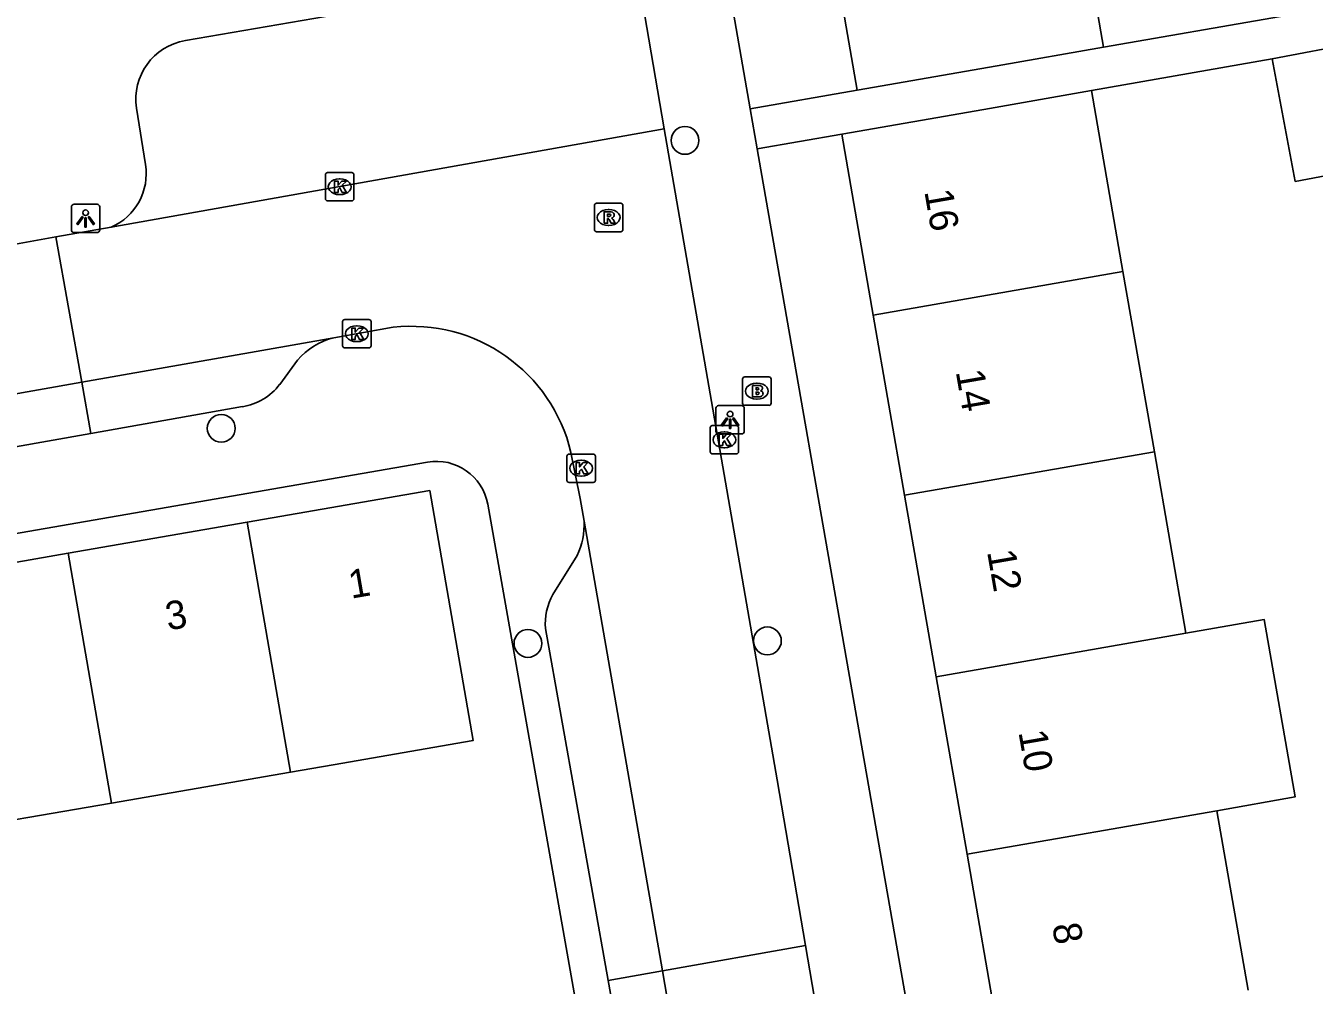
# Model space of a CAD drawing. Extents: x 162880 to 165536, y 384011 to 385179.
# Drawn here: x 164162.84 to 164208.22, y 384603.48 to 384637.26 of the extents above; entities that cross this region are included whole.
import ezdxf

# ---------------------------------------------------------------- set-up
doc = ezdxf.new("R2010")
doc.units = 0
for name, color, linetype in [('IMGEO_Boom', 7, 'Continuous'), ('IMGEO_Brandkraan', 7, 'Continuous'), ('IMGEO_Kolk', 7, 'Continuous'), ('IMGEO_Lichtpunt', 7, 'Continuous'), ('IMGEO_Pand', 7, 'Continuous'), ('IMGEO_Pand_nummerreeks', 7, 'Continuous'), ('IMGEO_Parkeervlak_open', 7, 'Continuous'), ('IMGEO_Rijbaan_lokaal_open', 7, 'Continuous'), ('IMGEO_Rioolput', 7, 'Continuous'), ('IMGEO_Voetpad_open', 7, 'Continuous')]:
    doc.layers.add(name, color=color, linetype=linetype)

msp = doc.modelspace()

# ---------------------------------------------------------------- linework, layer by layer
at = {"layer": 'IMGEO_Boom'}
for centre in [(164186.056, 384633.223), (164169.722, 384623.085), (164180.524, 384615.511), (164188.959, 384615.602)]:
    msp.add_circle(centre, 0.489, dxfattribs=at)
at = {"layer": 'IMGEO_Brandkraan'}
for p, q in [((164188.087, 384623.97), (164188.087, 384624.822)), ((164188.162, 384624.896), (164189.014, 384624.896)), ((164188.575, 384624.676), (164188.6, 384624.676)), ((164189.088, 384624.822), (164189.088, 384623.97)), ((164188.598, 384624.116), (164188.573, 384624.116)), ((164189.014, 384623.896), (164188.162, 384623.896))]:
    msp.add_line(p, q, dxfattribs=at)
for points in [[(164188.087, 384623.97), (164188.087, 384624.822)], [(164188.162, 384624.896), (164189.014, 384624.896)], [(164188.435, 384624.596), (164188.435, 384624.196), (164188.648, 384624.196)], [(164188.666, 384624.596), (164188.435, 384624.596)], [(164189.088, 384624.822), (164189.088, 384623.97)], [(164188.614, 384624.515), (164188.56, 384624.515), (164188.56, 384624.439)], [(164188.56, 384624.439), (164188.613, 384624.439)], [(164188.622, 384624.363), (164188.56, 384624.363), (164188.56, 384624.282)], [(164188.56, 384624.282), (164188.622, 384624.282)], [(164189.014, 384623.896), (164188.162, 384623.896)]]:
    msp.add_lwpolyline(points, dxfattribs=at)
for centre, radius, start, end in [((164188.164, 384624.82), 0.0765, 91.552, 178.448), ((164188.164, 384624.82), 0.0765, 91.552, 178.448), ((164188.67, 384624.451), 0.145, 59.4692, 91.5367), ((164188.695, 384624.498), 0.0922, 285.5137, 58.1501), ((164189.012, 384624.82), 0.0765, 1.552, 88.448), ((164189.012, 384624.82), 0.0765, 1.552, 88.448), ((164188.615, 384624.477), 0.0379, 267.8285, 90.9355), ((164188.623, 384624.322), 0.0404, 269.8759, 90.5077), ((164188.654, 384624.447), 0.251, 268.6676, 293.5347), ((164188.7, 384624.306), 0.105, 301.3115, 78.989), ((164188.164, 384623.972), 0.0765, 181.552, 268.448), ((164188.164, 384623.972), 0.0765, 181.552, 268.448), ((164189.012, 384623.972), 0.0765, 271.552, 358.448), ((164189.012, 384623.972), 0.0765, 271.552, 358.448)]:
    msp.add_arc(centre, radius, start, end, dxfattribs=at)
for centre, major_axis, ratio, start_param, end_param in [((164188.574, 384624.396), (-0.387, 0.002), 0.722429, 4.712389, 7.853982), ((164188.599, 384624.396), (-0.39, 0.002), 0.717154, 1.570796, 4.712389)]:
    msp.add_ellipse(centre, major_axis=major_axis, ratio=ratio, start_param=start_param, end_param=end_param, dxfattribs=at)
at = {"layer": 'IMGEO_Kolk'}
for p, q in [((164173.394, 384631.168), (164173.394, 384632.02)), ((164173.469, 384632.094), (164174.321, 384632.094)), ((164173.882, 384631.874), (164173.907, 384631.874)), ((164174.395, 384632.02), (164174.395, 384631.168)), ((164174.321, 384631.094), (164173.469, 384631.094)), ((164173.905, 384631.314), (164173.88, 384631.314)), ((164173.998, 384625.992), (164173.998, 384626.844)), ((164174.073, 384626.918), (164174.925, 384626.918)), ((164174.999, 384626.844), (164174.999, 384625.992)), ((164174.486, 384626.698), (164174.511, 384626.698)), ((164174.925, 384625.918), (164174.073, 384625.918)), ((164174.509, 384626.138), (164174.484, 384626.138)), ((164187.018, 384623.184), (164187.87, 384623.184)), ((164186.943, 384622.258), (164186.943, 384623.11)), ((164187.431, 384622.964), (164187.456, 384622.964)), ((164187.944, 384623.11), (164187.944, 384622.258)), ((164187.454, 384622.404), (164187.429, 384622.404)), ((164181.899, 384621.254), (164181.899, 384622.106)), ((164181.974, 384622.18), (164182.826, 384622.18)), ((164182.387, 384621.96), (164182.412, 384621.96)), ((164182.9, 384622.106), (164182.9, 384621.254)), ((164187.87, 384622.184), (164187.018, 384622.184)), ((164182.41, 384621.4), (164182.385, 384621.4)), ((164182.826, 384621.18), (164181.974, 384621.18))]:
    msp.add_line(p, q, dxfattribs=at)
for points in [[(164173.394, 384631.168), (164173.394, 384632.02)], [(164173.469, 384632.094), (164174.321, 384632.094)], [(164174.395, 384632.02), (164174.395, 384631.168)], [(164173.715, 384631.794), (164173.838, 384631.794), (164173.838, 384631.643), (164173.968, 384631.794), (164174.132, 384631.794), (164173.986, 384631.643), (164174.139, 384631.394), (164173.987, 384631.394), (164173.902, 384631.558), (164173.838, 384631.491), (164173.838, 384631.394), (164173.715, 384631.394), (164173.715, 384631.794)], [(164174.321, 384631.094), (164173.469, 384631.094)], [(164173.998, 384625.992), (164173.998, 384626.844)], [(164174.073, 384626.918), (164174.925, 384626.918)], [(164174.999, 384626.844), (164174.999, 384625.992)], [(164174.319, 384626.618), (164174.442, 384626.618), (164174.442, 384626.467), (164174.572, 384626.618), (164174.736, 384626.618), (164174.59, 384626.467), (164174.743, 384626.218), (164174.591, 384626.218), (164174.506, 384626.382), (164174.442, 384626.315), (164174.442, 384626.218), (164174.319, 384626.218), (164174.319, 384626.618)], [(164174.925, 384625.918), (164174.073, 384625.918)], [(164187.018, 384623.184), (164187.87, 384623.184)], [(164186.943, 384622.258), (164186.943, 384623.11)], [(164187.264, 384622.884), (164187.387, 384622.884), (164187.387, 384622.733), (164187.517, 384622.884), (164187.681, 384622.884), (164187.535, 384622.733), (164187.688, 384622.484), (164187.536, 384622.484), (164187.451, 384622.648), (164187.387, 384622.581), (164187.387, 384622.484), (164187.264, 384622.484), (164187.264, 384622.884)], [(164187.944, 384623.11), (164187.944, 384622.258)], [(164181.899, 384621.254), (164181.899, 384622.106)], [(164181.974, 384622.18), (164182.826, 384622.18)], [(164182.22, 384621.88), (164182.343, 384621.88), (164182.343, 384621.729), (164182.473, 384621.88), (164182.637, 384621.88), (164182.491, 384621.729), (164182.644, 384621.48), (164182.492, 384621.48), (164182.407, 384621.644), (164182.343, 384621.577), (164182.343, 384621.48), (164182.22, 384621.48), (164182.22, 384621.88)], [(164182.9, 384622.106), (164182.9, 384621.254)], [(164187.87, 384622.184), (164187.018, 384622.184)], [(164182.826, 384621.18), (164181.974, 384621.18)]]:
    msp.add_lwpolyline(points, dxfattribs=at)
for centre, start, end in [((164173.471, 384632.018), 91.552, 178.448), ((164173.471, 384632.018), 91.552, 178.448), ((164174.319, 384632.018), 1.552, 88.448), ((164174.319, 384632.018), 1.552, 88.448), ((164173.471, 384631.17), 181.552, 268.448), ((164173.471, 384631.17), 181.552, 268.448), ((164174.319, 384631.17), 271.552, 358.448), ((164174.319, 384631.17), 271.552, 358.448), ((164174.075, 384626.842), 91.552, 178.448), ((164174.075, 384626.842), 91.552, 178.448), ((164174.923, 384626.842), 1.552, 88.448), ((164174.923, 384626.842), 1.552, 88.448), ((164174.075, 384625.994), 181.552, 268.448), ((164174.075, 384625.994), 181.552, 268.448), ((164174.923, 384625.994), 271.552, 358.448), ((164174.923, 384625.994), 271.552, 358.448), ((164187.02, 384623.108), 91.552, 178.448), ((164187.02, 384623.108), 91.552, 178.448), ((164187.868, 384623.108), 1.552, 88.448), ((164187.868, 384623.108), 1.552, 88.448), ((164181.976, 384622.104), 91.552, 178.448), ((164181.976, 384622.104), 91.552, 178.448), ((164182.824, 384622.104), 1.552, 88.448), ((164182.824, 384622.104), 1.552, 88.448), ((164187.02, 384622.26), 181.552, 268.448), ((164187.02, 384622.26), 181.552, 268.448), ((164187.868, 384622.26), 271.552, 358.448), ((164187.868, 384622.26), 271.552, 358.448), ((164181.976, 384621.256), 181.552, 268.448), ((164181.976, 384621.256), 181.552, 268.448), ((164182.824, 384621.256), 271.552, 358.448), ((164182.824, 384621.256), 271.552, 358.448)]:
    msp.add_arc(centre, 0.0765, start, end, dxfattribs=at)
for centre, major_axis, ratio, start_param, end_param in [((164173.881, 384631.594), (-0.387, 0.002), 0.722429, 4.712389, 7.853982), ((164173.906, 384631.594), (-0.39, 0.002), 0.717154, 1.570796, 4.712389), ((164174.485, 384626.418), (-0.387, 0.002), 0.722429, 4.712389, 7.853982), ((164174.51, 384626.418), (-0.39, 0.002), 0.717154, 1.570796, 4.712389), ((164187.43, 384622.684), (-0.387, 0.002), 0.722429, 4.712389, 7.853982), ((164187.455, 384622.684), (-0.39, 0.002), 0.717154, 1.570796, 4.712389), ((164182.386, 384621.68), (-0.387, 0.002), 0.722429, 4.712389, 7.853982), ((164182.411, 384621.68), (-0.39, 0.002), 0.717154, 1.570796, 4.712389)]:
    msp.add_ellipse(centre, major_axis=major_axis, ratio=ratio, start_param=start_param, end_param=end_param, dxfattribs=at)
at = {"layer": 'IMGEO_Lichtpunt'}
for p, q in [((164165.349, 384630.976), (164164.541, 384630.976)), ((164165.349, 384630.976), (164164.541, 384630.976)), ((164164.447, 384630.881), (164164.447, 384630.074)), ((164164.447, 384630.881), (164164.447, 384630.074)), ((164165.443, 384630.074), (164165.443, 384630.881)), ((164165.443, 384630.074), (164165.443, 384630.881)), ((164164.541, 384629.98), (164165.349, 384629.98)), ((164164.541, 384629.98), (164165.349, 384629.98)), ((164187.147, 384623.791), (164187.147, 384622.984)), ((164187.147, 384623.791), (164187.147, 384622.984)), ((164188.049, 384623.886), (164187.241, 384623.886)), ((164188.049, 384623.886), (164187.241, 384623.886)), ((164188.143, 384622.984), (164188.143, 384623.791)), ((164188.143, 384622.984), (164188.143, 384623.791)), ((164187.241, 384622.89), (164188.049, 384622.89)), ((164187.241, 384622.89), (164188.049, 384622.89))]:
    msp.add_line(p, q, dxfattribs=at)
for points in [[(164164.821, 384630.545), (164164.86, 384630.517), (164164.672, 384630.255), (164164.634, 384630.282), (164164.821, 384630.545)], [(164164.923, 384630.497), (164164.97, 384630.497), (164164.97, 384630.175), (164164.923, 384630.175), (164164.923, 384630.497)], [(164165.033, 384630.517), (164165.071, 384630.544), (164165.258, 384630.282), (164165.219, 384630.254), (164165.033, 384630.517)], [(164187.521, 384623.455), (164187.56, 384623.427), (164187.372, 384623.165), (164187.334, 384623.192), (164187.521, 384623.455)], [(164187.623, 384623.407), (164187.67, 384623.407), (164187.67, 384623.085), (164187.623, 384623.085), (164187.623, 384623.407)], [(164187.733, 384623.427), (164187.771, 384623.454), (164187.958, 384623.192), (164187.919, 384623.164), (164187.733, 384623.427)]]:
    msp.add_lwpolyline(points, dxfattribs=at)
for centre in [(164164.946, 384630.679), (164187.646, 384623.589)]:
    msp.add_circle(centre, 0.0994, dxfattribs=at)
for centre, start, end in [((164164.541, 384630.881), 90, 180), ((164164.541, 384630.881), 90, 180), ((164165.349, 384630.881), 0, 90), ((164165.349, 384630.881), 0, 90), ((164164.541, 384630.074), 180, 270), ((164164.541, 384630.074), 180, 270), ((164165.349, 384630.074), 270, 0), ((164165.349, 384630.074), 270, 360), ((164187.241, 384623.791), 90, 180), ((164187.241, 384623.791), 90, 180), ((164188.049, 384623.791), 0, 90), ((164188.049, 384623.791), 0, 90), ((164187.241, 384622.984), 180, 270), ((164187.241, 384622.984), 180, 270), ((164188.049, 384622.984), 270, 0), ((164188.049, 384622.984), 270, 360)]:
    msp.add_arc(centre, 0.0946, start, end, dxfattribs=at)
at = {"layer": 'IMGEO_Pand'}
for points in [[(164200.8, 384636.502), (164199.714, 384642.74)], [(164192.121, 384634.991), (164191.035, 384641.228)], [(164192.121, 384634.991), (164197.047, 384635.849), (164200.8, 384636.502)], [(164210.209, 384632.282), (164210.523, 384632.341), (164209.708, 384636.656), (164206.737, 384636.095)], [(164206.737, 384636.095), (164207.552, 384631.78), (164210.209, 384632.282)], [(164200.374, 384634.977), (164196.578, 384634.316), (164191.575, 384633.445)], [(164200.374, 384634.977), (164201.483, 384628.606)], [(164192.684, 384627.074), (164191.575, 384633.445)], [(164192.684, 384627.074), (164201.483, 384628.606)], [(164201.483, 384628.606), (164202.588, 384622.261)], [(164193.789, 384620.729), (164192.684, 384627.074)], [(164193.789, 384620.729), (164202.588, 384622.261)], [(164202.588, 384622.261), (164203.7, 384615.871)], [(164170.64, 384619.78), (164177.064, 384620.894), (164178.591, 384612.091), (164173.665, 384611.236), (164172.165, 384610.978)], [(164194.902, 384614.339), (164193.789, 384620.729)], [(164164.332, 384618.685), (164170.64, 384619.78)], [(164172.165, 384610.978), (164170.64, 384619.78)], [(164158.025, 384617.591), (164164.332, 384618.685)], [(164164.332, 384618.685), (164165.855, 384609.893)], [(164203.7, 384615.871), (164206.458, 384616.351), (164207.544, 384610.11), (164204.789, 384609.62)], [(164203.7, 384615.871), (164194.902, 384614.339)], [(164195.99, 384608.088), (164194.902, 384614.339)], [(164172.165, 384610.978), (164165.855, 384609.893)], [(164165.855, 384609.893), (164159.547, 384608.809)], [(164195.99, 384608.088), (164204.789, 384609.62)], [(164204.789, 384609.62), (164205.888, 384603.306)], [(164197.089, 384601.774), (164195.99, 384608.088)]]:
    msp.add_lwpolyline(points, dxfattribs=at)
at = {"layer": 'IMGEO_Parkeervlak_open'}
for points in [[(164164.811, 384624.706), (164165.13, 384622.908)], [(164185.26, 384603.986), (164183.351, 384603.648)]]:
    msp.add_lwpolyline(points, dxfattribs=at)
at = {"layer": 'IMGEO_Rijbaan_lokaal_open'}
for points in [[(164165.849, 384630.169), (164185.328, 384633.626)], [(164185.328, 384633.626), (164189.3, 384610.708), (164190.301, 384604.878)], [(164163.903, 384629.825), (164165.849, 384630.169)], [(164161.048, 384629.318), (164163.903, 384629.825)], [(164163.903, 384629.825), (164164.811, 384624.706)], [(164173.69, 384626.274), (164175.779, 384626.643)], [(164164.811, 384624.706), (164173.69, 384626.274)], [(164161.956, 384624.201), (164164.811, 384624.706)], [(164182.039, 384622.239), (164182.368, 384620.616), (164182.507, 384619.819)], [(164182.507, 384619.819), (164185.26, 384603.986)], [(164190.301, 384604.878), (164185.26, 384603.986)], [(164190.301, 384604.878), (164190.773, 384602.128)], [(164185.26, 384603.986), (164185.738, 384601.236)]]:
    msp.add_lwpolyline(points, dxfattribs=at)
msp.add_arc((164176.421, 384620.905), 5.774, 13.3593, 96.3868, dxfattribs=at)
at = {"layer": 'IMGEO_Rioolput'}
for p, q in [((164182.867, 384630.084), (164182.867, 384630.936)), ((164182.942, 384631.01), (164183.794, 384631.01)), ((164183.868, 384630.936), (164183.868, 384630.084)), ((164183.355, 384630.79), (164183.38, 384630.79)), ((164183.794, 384630.01), (164182.942, 384630.01)), ((164183.378, 384630.23), (164183.353, 384630.23))]:
    msp.add_line(p, q, dxfattribs=at)
for points in [[(164182.867, 384630.084), (164182.867, 384630.936)], [(164182.942, 384631.01), (164183.794, 384631.01)], [(164183.868, 384630.936), (164183.868, 384630.084)], [(164183.456, 384630.708), (164183.204, 384630.71), (164183.204, 384630.31)], [(164183.204, 384630.31), (164183.328, 384630.31), (164183.328, 384630.472), (164183.339, 384630.472)], [(164183.382, 384630.629), (164183.328, 384630.629), (164183.328, 384630.548)], [(164183.328, 384630.548), (164183.38, 384630.548)], [(164183.794, 384630.01), (164182.942, 384630.01)], [(164183.386, 384630.443), (164183.457, 384630.31), (164183.597, 384630.31), (164183.532, 384630.436)]]:
    msp.add_lwpolyline(points, dxfattribs=at)
for centre, radius, start, end in [((164182.944, 384630.934), 0.0765, 91.552, 178.448), ((164182.944, 384630.934), 0.0765, 91.552, 178.448), ((164183.792, 384630.934), 0.0765, 1.552, 88.448), ((164183.792, 384630.934), 0.0765, 1.552, 88.448), ((164183.338, 384630.419), 0.0533, 26.0293, 88.6989), ((164183.364, 384630.737), 0.19, 274.7715, 282.9687), ((164183.388, 384630.533), 0.0964, 77.0061, 93.1865), ((164183.402, 384630.59), 0.0378, 276.6634, 79.6772), ((164183.455, 384630.598), 0.109, 350.3612, 89.416), ((164183.453, 384630.598), 0.112, 277.5842, 350.9817), ((164183.437, 384630.383), 0.108, 29.5134, 73.7905), ((164182.944, 384630.086), 0.0765, 181.552, 268.448), ((164182.944, 384630.086), 0.0765, 181.552, 268.448), ((164183.792, 384630.086), 0.0765, 271.552, 358.448), ((164183.792, 384630.086), 0.0765, 271.552, 358.448)]:
    msp.add_arc(centre, radius, start, end, dxfattribs=at)
for centre, major_axis, ratio, start_param, end_param in [((164183.354, 384630.51), (-0.387, 0.002), 0.722429, 4.712389, 7.853982), ((164183.379, 384630.51), (-0.39, 0.002), 0.717154, 1.570796, 4.712389)]:
    msp.add_ellipse(centre, major_axis=major_axis, ratio=ratio, start_param=start_param, end_param=end_param, dxfattribs=at)
at = {"layer": 'IMGEO_Voetpad_open'}
for points in [[(164188.355, 384634.335), (164187.362, 384640.008)], [(164168.464, 384636.737), (164182.433, 384639.151)], [(164184.625, 384637.683), (164185.328, 384633.626)], [(164207.026, 384637.586), (164200.8, 384636.502)], [(164206.737, 384636.095), (164200.374, 384634.977)], [(164188.355, 384634.335), (164192.121, 384634.991)], [(164167.057, 384632.374), (164166.737, 384634.357)], [(164188.601, 384632.927), (164188.355, 384634.335)], [(164191.575, 384633.445), (164188.601, 384632.927)], [(164197.629, 384581.341), (164188.601, 384632.927)], [(164171.781, 384624.631), (164172.41, 384625.489)], [(164165.13, 384622.908), (164170.469, 384623.849)], [(164165.13, 384622.908), (164162.275, 384622.404)], [(164176.985, 384621.895), (164125.959, 384613.043)], [(164182.603, 384600.69), (164179.108, 384620.413)], [(164182.261, 384618.611), (164181.403, 384617.231)], [(164181.138, 384616.035), (164183.351, 384603.648)], [(164183.351, 384603.648), (164183.842, 384600.901)]]:
    msp.add_lwpolyline(points, dxfattribs=at)
for centre, radius, start, end in [((164168.803, 384634.675), 2.09, 99.3228, 188.7456), ((164165.02, 384632.057), 2.062, 293.7117, 8.8564), ((164174.253, 384623.921), 2.42, 103.4451, 139.5949), ((164170.144, 384625.885), 2.062, 279.0588, 322.5342), ((164177.304, 384620.09), 1.833, 10.1436, 100.021), ((164179.765, 384619.748), 2.743, 335.5016, 1.4775), ((164183.285, 384616.187), 2.152, 150.9729, 184.0405)]:
    msp.add_arc(centre, radius, start, end, dxfattribs=at)

# ---------------------------------------------------------------- texts
at = {"layer": 'IMGEO_Pand_nummerreeks'}
for s, rotation, p in [('16', 279.877, (164194.484, 384631.429)), ('14', 279.877, (164195.589, 384625.084)), ('12', 279.877, (164196.693, 384618.742)), ('1', 9.842, (164174.297, 384617.085)), ('3', 9.842, (164167.847, 384615.966)), ('10', 279.8776, (164197.798, 384612.391)), ('8', 279.877, (164198.982, 384605.592))]:
    msp.add_text(s, height=1, rotation=rotation, dxfattribs=at).set_placement(p)

doc.saveas('drawing.dxf')
